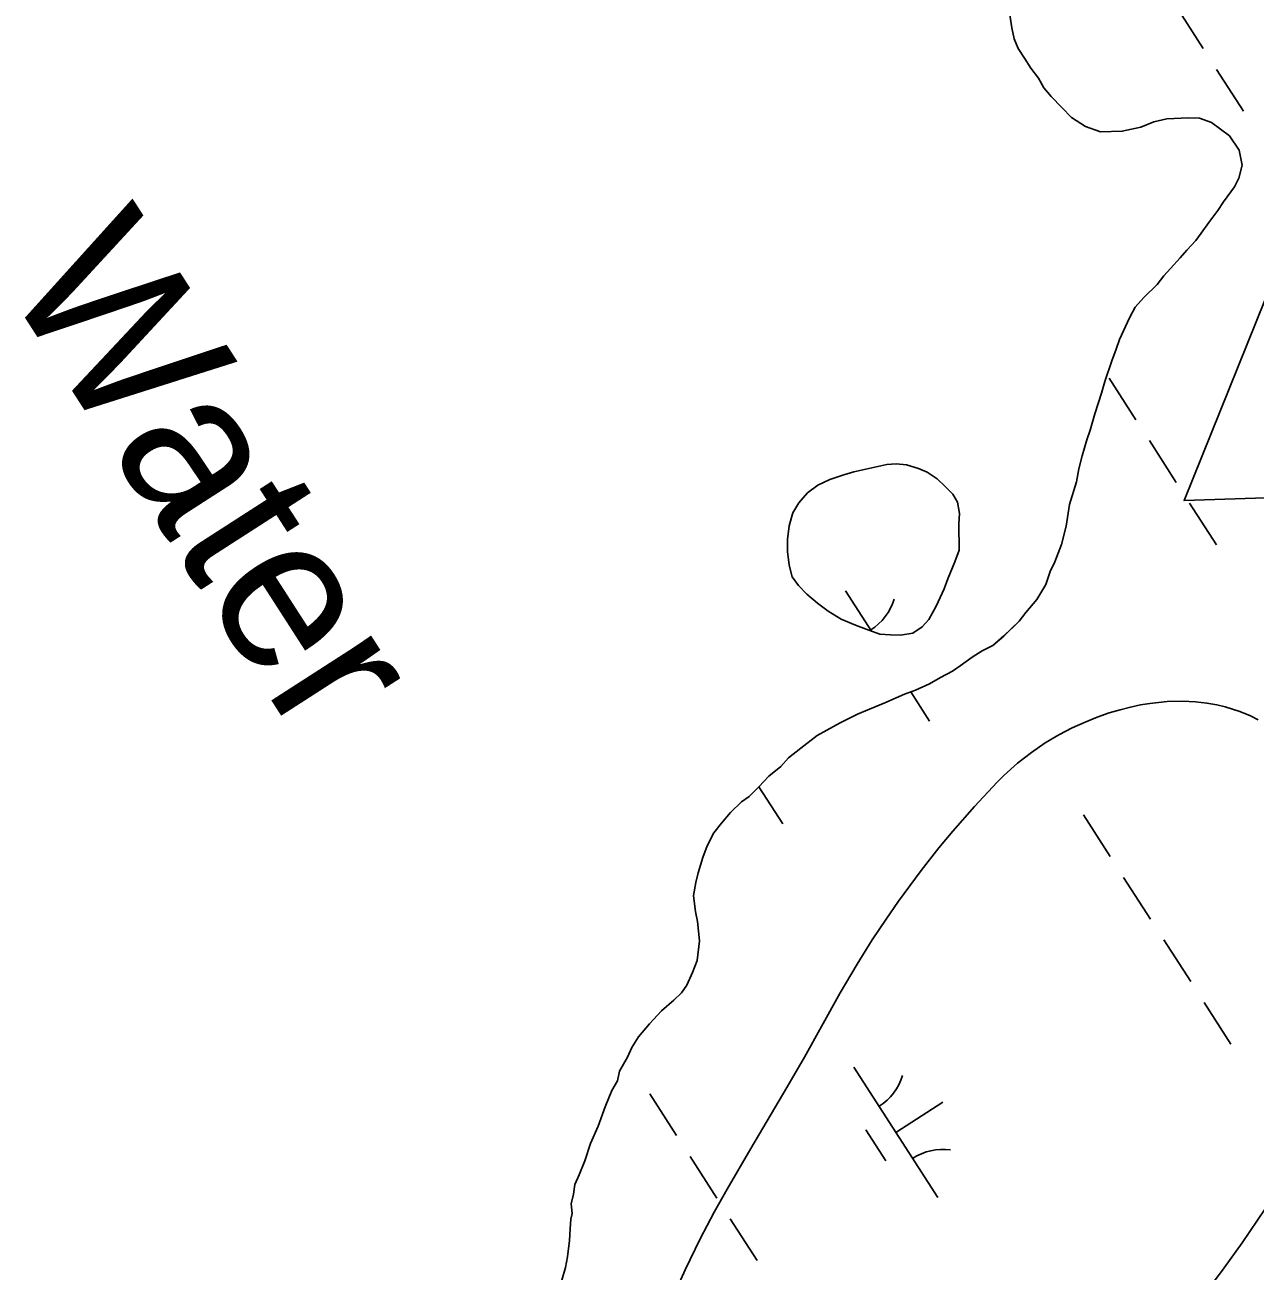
# Model space of a CAD drawing. Extents: x 3937982 to 3958556, y 219448 to 241894.
# Drawn here: x 3944390.9 to 3944787.8, y 232431.5 to 232833.6 of the extents above; entities that cross this region are included whole.
import ezdxf

# ---------------------------------------------------------------- set-up
doc = ezdxf.new("R2010")
doc.units = 0
for name, color, linetype in [('V-RIVR-IDEN', 7, 'Continuous'), ('V-SITE-VEGE', 7, 'Continuous'), ('V-TOPO-SHOR', 7, 'Continuous'), ('V-WETL-SWMP', 7, 'Continuous')]:
    doc.layers.add(name, color=color, linetype=linetype)

msp = doc.modelspace()

# ---------------------------------------------------------------- linework, layer by layer
at = {"layer": 'V-SITE-VEGE'}
for points in [[(3944814.139, 232681.766), (3944764.829, 232680.078), (3944791.056, 232744.916)], [(3944601.577, 232426.591), (3944603.94, 232431.918), (3944608.749, 232441.832), (3944613.296, 232450.444), (3944617.472, 232457.948), (3944625.084, 232471.035), (3944636.737, 232490.663), (3944642.439, 232500.526), (3944653.914, 232521.297), (3944659.353, 232530.486), (3944664.279, 232538.328), (3944668.731, 232545.041), (3944672.741, 232550.816), (3944680.048, 232560.721), (3944685.791, 232568.003), (3944690.256, 232573.387), (3944697.223, 232581.371), (3944704.538, 232589.257), (3944706.664, 232591.391), (3944711.098, 232595.354), (3944715.597, 232598.838), (3944720.081, 232601.873), (3944724.488, 232604.495), (3944728.77, 232606.737), (3944732.903, 232608.638), (3944736.864, 232610.229), (3944740.634, 232611.544), (3944744.216, 232612.615), (3944747.597, 232613.465), (3944750.786, 232614.126), (3944753.784, 232614.62), (3944759.408, 232615.206), (3944764.307, 232615.335), (3944768.557, 232615.138), (3944772.233, 232614.72), (3944775.405, 232614.161), (3944778.143, 232613.516), (3944782.833, 232612.031), (3944786.249, 232610.612), (3944788.75, 232609.367)], [(3944790.974, 232451.55), (3944783.603, 232440.569), (3944777.81, 232432.499), (3944773.333, 232426.556)]]:
    msp.add_lwpolyline(points, dxfattribs=at)
at = {"layer": 'V-TOPO-SHOR'}
for points in [[(3944708.694, 232836.832), (3944709.339, 232832.623), (3944709.99, 232829.115), (3944711.35, 232825.951), (3944713.406, 232822.774), (3944715.462, 232819.598), (3944717.871, 232816.417), (3944719.577, 232813.245), (3944721.989, 232810.415), (3944725.44, 232806.87), (3944728.547, 232803.681), (3944733.057, 232800.822), (3944737.931, 232799.007), (3944744.931, 232799.265), (3944750.897, 232800.584), (3944755.118, 232802.278), (3944759.328, 232803.271), (3944766.328, 232803.529), (3944769.826, 232803.482), (3944773.656, 232802.032), (3944779.548, 232797.756), (3944782.637, 232793.167), (3944783.62, 232788.255), (3944782.516, 232784.071), (3944781.078, 232781.292), (3944777.517, 232776.443), (3944775.731, 232773.668), (3944772.88, 232769.856), (3944770.386, 232766.391), (3944768.604, 232763.964), (3944765.763, 232760.853), (3944763.631, 232758.432), (3944760.438, 232754.977), (3944758.306, 232752.557), (3944756.17, 232749.786), (3944751.917, 232745.645), (3944749.076, 232742.534), (3944747.282, 232739.058), (3944744.04, 232732.103), (3944742.951, 232728.97), (3944741.501, 232725.14), (3944739.313, 232718.521), (3944738.211, 232714.687), (3944736.024, 232708.068), (3944734.556, 232702.842), (3944733.464, 232699.706), (3944731.998, 232694.478), (3944730.892, 232690.296), (3944730.136, 232686.105), (3944727.941, 232678.788), (3944726.798, 232671.806), (3944725.319, 232665.877), (3944723.146, 232660.309)], [(3944692.293, 232664.044), (3944690.854, 232660.354), (3944688.693, 232654.818), (3944687.491, 232651.586), (3944684.867, 232646.057), (3944682.489, 232641.682), (3944680.374, 232639.392), (3944677.333, 232637.347), (3944673.382, 232636.703), (3944670.136, 232636.746), (3944666.663, 232637.025), (3944663.199, 232638.229), (3944658.817, 232639.911), (3944654.205, 232641.825), (3944650.066, 232644.433), (3944646.623, 232647.027), (3944643.18, 232649.856), (3944640.436, 232652.676), (3944638.388, 232655.484), (3944637.509, 232659.207), (3944636.872, 232663.62), (3944636.924, 232667.561), (3944637.446, 232671.96), (3944638.66, 232676.117), (3944640.559, 232679.339), (3944643.383, 232682.546), (3944646.662, 232685.053), (3944650.629, 232686.857), (3944655.054, 232688.42), (3944658.313, 232689.304), (3944664.125, 232690.617), (3944669.01, 232691.713), (3944672.026, 232691.905), (3944675.268, 232691.631), (3944679.194, 232690.418), (3944681.961, 232689.222), (3944685.179, 232687.092), (3944687.927, 232684.506), (3944690.215, 232682.157), (3944691.804, 232679.587), (3944692.451, 232675.867), (3944692.174, 232672.625), (3944692.293, 232664.044)], [(3944723.146, 232660.309), (3944721.707, 232657.179), (3944720.251, 232653.001), (3944717.387, 232648.142), (3944713.834, 232643.988), (3944711.698, 232641.219), (3944706.736, 232636.386), (3944703.197, 232633.285), (3944699.674, 232631.581), (3944696.5, 232629.525), (3944692.615, 232626.779), (3944690.143, 232625.061), (3944686.266, 232623.015), (3944682.741, 232620.96), (3944678.166, 232618.923), (3944674.65, 232617.569), (3944668.315, 232614.855), (3944663.392, 232612.822), (3944659.519, 232611.124), (3944653.885, 232608.398), (3944649.656, 232606.006), (3944646.484, 232604.3), (3944641.181, 232600.171), (3944637.292, 232597.075), (3944634.808, 232594.308), (3944630.917, 232591.209), (3944627.722, 232587.754), (3944624.533, 232584.647), (3944622.061, 232582.931), (3944618.516, 232579.48), (3944615.671, 232576.019), (3944613.181, 232572.902), (3944611.027, 232568.732), (3944609.577, 232564.905), (3944608.112, 232560.024), (3944607.371, 232556.887), (3944606.615, 232552.699), (3944607.246, 232547.441), (3944607.903, 232544.285), (3944608.52, 232537.98), (3944607.737, 232531.692), (3944606.288, 232527.862), (3944604.481, 232523.689), (3944602.699, 232521.264), (3944600.219, 232518.847), (3944596.324, 232515.4), (3944592.423, 232511.253), (3944588.867, 232507.102), (3944586.723, 232503.633), (3944585.281, 232500.501), (3944582.772, 232495.987), (3944582.031, 232492.848), (3944580.241, 232489.723), (3944578.072, 232484.504), (3944575.889, 232478.235), (3944573.368, 232472.671), (3944571.543, 232467.098), (3944569.735, 232462.572), (3944568.293, 232459.445), (3944567.904, 232456.299), (3944567.16, 232453.162), (3944567.47, 232450.01), (3944567.046, 232448.195)], [(3944560.4, 232419.826), (3944562.487, 232423.941), (3944564.076, 232428.541), (3944565.344, 232432.647), (3944565.964, 232436.09), (3944566.567, 232441.334), (3944566.855, 232445.103), (3944567.046, 232448.195)]]:
    msp.add_lwpolyline(points, dxfattribs=at)
at = {"layer": 'V-WETL-SWMP'}
for p, q in [((3944762.374, 232839.371), (3944771.034, 232825.917)), ((3944775.364, 232819.19), (3944784.024, 232805.736)), ((3944740.655, 232719.602), (3944749.315, 232706.148)), ((3944753.645, 232699.421), (3944762.305, 232685.967)), ((3944766.635, 232679.24), (3944775.295, 232665.787)), ((3944655.654, 232650.969), (3944664.044, 232637.935)), ((3944676.656, 232618.342), (3944682.716, 232608.926)), ((3944627.712, 232587.744), (3944635.428, 232575.757)), ((3944732.355, 232578.684), (3944741.015, 232565.231)), ((3944745.345, 232558.504), (3944754.005, 232545.05)), ((3944758.335, 232538.323), (3944766.995, 232524.869)), ((3944771.325, 232518.142), (3944779.985, 232504.688)), ((3944658.353, 232497.25), (3944685.415, 232455.207)), ((3944592.488, 232488.655), (3944601.148, 232475.201)), ((3944671.884, 232476.228), (3944687.019, 232485.971)), ((3944662.149, 232477.097), (3944668.644, 232467.007)), ((3944605.478, 232468.474), (3944614.138, 232455.02)), ((3944618.468, 232448.293), (3944627.127, 232434.84))]:
    msp.add_line(p, q, dxfattribs=at)
for points in [[(3944659.52, 232611.123), (3944663.391, 232612.821), (3944668.316, 232614.855), (3944674.649, 232617.57), (3944678.166, 232618.923), (3944682.741, 232620.961), (3944686.267, 232623.014), (3944690.142, 232625.061), (3944692.614, 232626.778), (3944696.499, 232629.525), (3944699.675, 232631.582), (3944703.196, 232633.285), (3944706.736, 232636.387), (3944711.698, 232641.219), (3944713.834, 232643.989), (3944717.388, 232648.141), (3944720.251, 232653.001), (3944721.706, 232657.18), (3944723.147, 232660.309), (3944725.32, 232665.878), (3944726.798, 232671.806), (3944727.94, 232678.788), (3944730.136, 232686.106), (3944730.892, 232690.295), (3944731.997, 232694.478), (3944733.465, 232699.707), (3944734.556, 232702.841), (3944736.025, 232708.069), (3944738.212, 232714.688), (3944739.313, 232718.522), (3944741.5, 232725.14), (3944742.95, 232728.969), (3944744.041, 232732.104), (3944747.282, 232739.058), (3944749.077, 232742.533), (3944751.917, 232745.644), (3944756.171, 232749.786), (3944758.306, 232752.556), (3944760.438, 232754.977), (3944763.632, 232758.433), (3944765.764, 232760.854), (3944768.604, 232763.965), (3944770.385, 232766.39), (3944772.88, 232769.856), (3944775.73, 232773.667), (3944777.516, 232776.442), (3944781.079, 232781.293), (3944782.515, 232784.072), (3944783.62, 232788.256), (3944782.636, 232793.167), (3944779.548, 232797.756), (3944773.657, 232802.033), (3944769.827, 232803.483), (3944766.329, 232803.529), (3944759.329, 232803.272), (3944755.117, 232802.279), (3944750.897, 232800.585), (3944744.931, 232799.265), (3944737.931, 232799.008), (3944733.057, 232800.822), (3944728.547, 232803.68), (3944725.44, 232806.87), (3944721.989, 232810.415), (3944719.577, 232813.246), (3944717.87, 232816.417), (3944715.463, 232819.598), (3944713.406, 232822.774), (3944711.349, 232825.95), (3944709.991, 232829.116), (3944709.338, 232832.624), (3944708.694, 232836.831)], [(3944564.076, 232428.541), (3944565.344, 232432.646), (3944565.964, 232436.09), (3944566.566, 232441.334), (3944566.855, 232445.102), (3944567.045, 232448.196), (3944567.469, 232450.009), (3944567.161, 232453.161), (3944567.903, 232456.3), (3944568.294, 232459.444), (3944569.735, 232462.573), (3944571.544, 232467.098), (3944573.368, 232472.671), (3944575.89, 232478.236), (3944578.073, 232484.504), (3944580.241, 232489.723), (3944582.032, 232492.848), (3944582.773, 232495.987), (3944585.282, 232500.502), (3944586.723, 232503.632), (3944588.868, 232507.102), (3944592.422, 232511.253), (3944596.325, 232515.4), (3944600.219, 232518.847), (3944602.7, 232521.263), (3944604.482, 232523.688), (3944606.287, 232527.863), (3944607.737, 232531.692), (3944608.52, 232537.979), (3944607.904, 232544.285), (3944607.246, 232547.442), (3944606.616, 232552.698), (3944607.371, 232556.887), (3944608.112, 232560.025), (3944609.577, 232564.904), (3944611.027, 232568.733), (3944613.181, 232572.903), (3944615.672, 232576.019), (3944618.516, 232579.48), (3944622.061, 232582.931), (3944624.533, 232584.648), (3944627.722, 232587.754), (3944630.917, 232591.21), (3944634.807, 232594.308), (3944637.292, 232597.074), (3944641.182, 232600.171), (3944646.484, 232604.299), (3944649.656, 232606.006), (3944653.886, 232608.399), (3944659.52, 232611.123)]]:
    msp.add_lwpolyline(points, dxfattribs=at)
msp.add_lwpolyline([(3944692.293, 232664.044), (3944690.853, 232660.353), (3944688.693, 232654.817), (3944687.491, 232651.587), (3944684.867, 232646.057), (3944682.49, 232641.683), (3944680.373, 232639.393), (3944677.332, 232637.346), (3944673.382, 232636.703), (3944670.136, 232636.746), (3944666.662, 232637.024), (3944663.2, 232638.229), (3944658.816, 232639.91), (3944654.205, 232641.826), (3944650.066, 232644.432), (3944646.622, 232647.028), (3944643.181, 232649.856), (3944640.436, 232652.675), (3944638.387, 232655.484), (3944637.509, 232659.206), (3944636.872, 232663.62), (3944636.924, 232667.561), (3944637.446, 232671.959), (3944638.661, 232676.117), (3944640.558, 232679.338), (3944643.383, 232682.546), (3944646.662, 232685.053), (3944650.628, 232686.856), (3944655.054, 232688.42), (3944658.312, 232689.304), (3944664.126, 232690.618), (3944669.01, 232691.713), (3944672.027, 232691.905), (3944675.269, 232691.63), (3944679.195, 232690.419), (3944681.961, 232689.223), (3944685.179, 232687.093), (3944687.927, 232684.506), (3944690.215, 232682.157), (3944691.804, 232679.586), (3944692.45, 232675.867), (3944692.175, 232672.625)], close=True, dxfattribs=at)
for centre, start, end in [((3944654.435, 232653.302), 301.99668, 343.54034), ((3944657.134, 232499.583), 301.99668, 343.54034), ((3944687.034, 232453.131), 81.99668, 123.54034)]:
    msp.add_arc(centre, 17.623, start, end, dxfattribs=at)

# ---------------------------------------------------------------- texts
at = {"layer": 'V-RIVR-IDEN'}
msp.add_text('Water', height=49.9999, rotation=302.76856, dxfattribs=at).set_placement((3944383.439, 232750.729))

doc.saveas('drawing.dxf')
